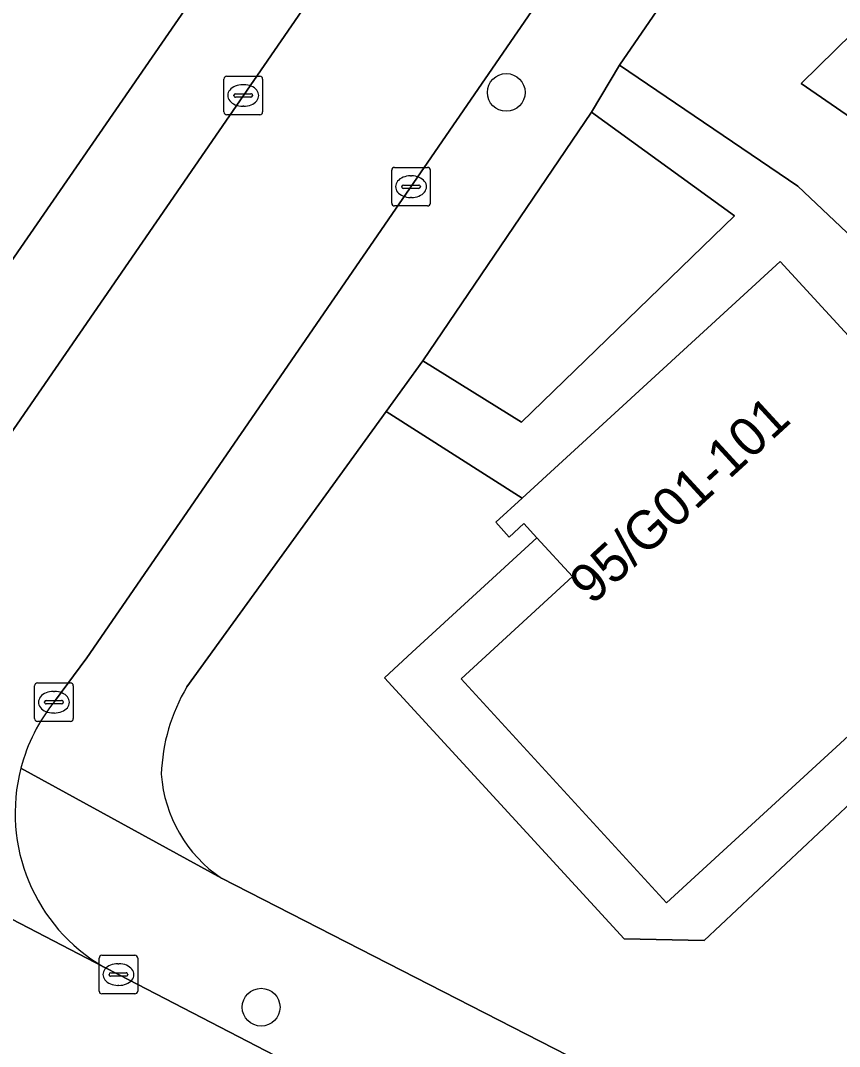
# Model space of a CAD drawing. Extents: x 160349 to 161355, y 381727 to 382854.
# Drawn here: x 160810.7 to 160831.93, y 381944.77 to 381971.35 of the extents above; entities that cross this region are included whole.
import ezdxf

# ---------------------------------------------------------------- set-up
doc = ezdxf.new("R2010")
doc.units = 0
for name, color, linetype in [('IMGEO_Boom', 7, 'Continuous'), ('IMGEO_Erf', 7, 'Continuous'), ('IMGEO_Groenvoorziening', 7, 'Continuous'), ('IMGEO_Kolk', 7, 'Continuous'), ('IMGEO_Pand', 7, 'Continuous'), ('IMGEO_Pand_nummerreeks', 7, 'Continuous'), ('IMGEO_Rijbaan_lokaal_open', 7, 'Continuous'), ('IMGEO_Voetpad_halfverhard', 7, 'Continuous'), ('IMGEO_Voetpad_open', 7, 'Continuous')]:
    doc.layers.add(name, color=color, linetype=linetype)

msp = doc.modelspace()

# ---------------------------------------------------------------- linework, layer by layer
at = {"layer": 'IMGEO_Boom'}
for centre in [(160823.294, 381969.489), (160816.941, 381945.783)]:
    msp.add_circle(centre, 0.489, dxfattribs=at)
at = {"layer": 'IMGEO_Erf'}
msp.add_lwpolyline([(160804.86, 381957.022), (160809.509, 381963.746), (160815.556, 381972.499), (160830.024, 381993.552), (160843.658, 382013.325), (160856.447, 382031.904), (160864.216, 382043.168), (160877.531, 382062.485), (160882.102, 382069.151)], dxfattribs=at)
at = {"layer": 'IMGEO_Groenvoorziening'}
for points in [[(160846.705, 382000), (160826.232, 381970.197), (160830.848, 381967.059), (160834.186, 381963.909), (160835.921, 381965.403), (160832.878, 381968.382), (160830.935, 381969.72), (160834.915, 381973.622), (160838.299, 381970.579), (160839.544, 381971.672)], [(160857.092, 381953.481), (160851.346, 381948.396), (160849.539, 381948.396), (160845.436, 381953.033), (160840.118, 381948.151), (160837.948, 381948.151), (160833.93, 381952.676), (160828.424, 381947.509), (160826.348, 381947.553), (160820.135, 381954.319), (160820.858, 381954.984), (160824.089, 381957.951), (160823.753, 381958.316), (160823.374, 381957.967), (160823.024, 381958.349), (160823.707, 381958.976), (160820.18, 381961.222), (160815.016, 381954.084)], [(160815.913, 381949.125), (160859.732, 381926.696)]]:
    msp.add_lwpolyline(points, dxfattribs=at)
msp.add_lwpolyline([(160821.136, 381962.535), (160823.689, 381960.942), (160829.211, 381966.295), (160825.506, 381968.975)], close=True, dxfattribs=at)
for centre, radius, start, end in [((160819.049, 381951.674), 4.698, 149.1372, 178.2181), ((160817.889, 381952.068), 3.544, 184.0061, 236.1227)]:
    msp.add_arc(centre, radius, start, end, dxfattribs=at)
at = {"layer": 'IMGEO_Kolk'}
for p, q in [((160815.977, 381968.985), (160815.977, 381969.837)), ((160816.052, 381969.911), (160816.904, 381969.911)), ((160816.465, 381969.691), (160816.49, 381969.691)), ((160816.978, 381969.837), (160816.978, 381968.985)), ((160816.236, 381969.405), (160816.236, 381969.417)), ((160816.279, 381969.454), (160816.677, 381969.454)), ((160816.72, 381969.417), (160816.72, 381969.405)), ((160816.674, 381969.368), (160816.276, 381969.368)), ((160816.904, 381968.911), (160816.052, 381968.911)), ((160816.488, 381969.131), (160816.463, 381969.131)), ((160820.325, 381966.621), (160820.325, 381967.473)), ((160820.4, 381967.547), (160821.252, 381967.547)), ((160820.813, 381967.327), (160820.838, 381967.327)), ((160821.326, 381967.473), (160821.326, 381966.621)), ((160820.584, 381967.041), (160820.584, 381967.053)), ((160820.627, 381967.09), (160821.025, 381967.09)), ((160821.068, 381967.053), (160821.068, 381967.041)), ((160821.022, 381967.004), (160820.624, 381967.004)), ((160820.836, 381966.767), (160820.811, 381966.767)), ((160821.252, 381966.547), (160820.4, 381966.547)), ((160811.07, 381953.261), (160811.07, 381954.113)), ((160811.145, 381954.187), (160811.997, 381954.187)), ((160812.071, 381954.113), (160812.071, 381953.261)), ((160811.372, 381953.73), (160811.77, 381953.73)), ((160811.558, 381953.967), (160811.583, 381953.967)), ((160811.329, 381953.681), (160811.329, 381953.693)), ((160811.767, 381953.644), (160811.369, 381953.644)), ((160811.813, 381953.693), (160811.813, 381953.681)), ((160811.581, 381953.407), (160811.556, 381953.407)), ((160811.997, 381953.187), (160811.145, 381953.187)), ((160812.816, 381947.128), (160813.668, 381947.128)), ((160812.741, 381946.202), (160812.741, 381947.054)), ((160813.229, 381946.908), (160813.254, 381946.908)), ((160813.742, 381947.054), (160813.742, 381946.202)), ((160813, 381946.622), (160813, 381946.634)), ((160813.438, 381946.585), (160813.04, 381946.585)), ((160813.043, 381946.671), (160813.441, 381946.671)), ((160813.484, 381946.634), (160813.484, 381946.622)), ((160813.252, 381946.348), (160813.227, 381946.348)), ((160813.668, 381946.128), (160812.816, 381946.128))]:
    msp.add_line(p, q, dxfattribs=at)
for points in [[(160815.977, 381968.985), (160815.977, 381969.837)], [(160816.052, 381969.911), (160816.904, 381969.911)], [(160816.978, 381969.837), (160816.978, 381968.985)], [(160816.904, 381968.911), (160816.052, 381968.911)], [(160820.325, 381966.621), (160820.325, 381967.473)], [(160820.4, 381967.547), (160821.252, 381967.547)], [(160821.326, 381967.473), (160821.326, 381966.621)], [(160821.252, 381966.547), (160820.4, 381966.547)], [(160811.07, 381953.261), (160811.07, 381954.113)], [(160811.145, 381954.187), (160811.997, 381954.187)], [(160812.071, 381954.113), (160812.071, 381953.261)], [(160811.997, 381953.187), (160811.145, 381953.187)], [(160812.816, 381947.128), (160813.668, 381947.128)], [(160812.741, 381946.202), (160812.741, 381947.054)], [(160813.742, 381947.054), (160813.742, 381946.202)], [(160813.668, 381946.128), (160812.816, 381946.128)]]:
    msp.add_lwpolyline(points, dxfattribs=at)
for centre, radius, start, end in [((160816.054, 381969.835), 0.0765, 91.552, 178.448), ((160816.054, 381969.835), 0.0765, 91.552, 178.448), ((160816.902, 381969.835), 0.0765, 1.552, 88.448), ((160816.902, 381969.835), 0.0765, 1.552, 88.448), ((160816.276, 381969.414), 0.0403, 85.8775, 175.7526), ((160816.681, 381969.416), 0.0386, 1.7309, 96.639), ((160816.273, 381969.404), 0.0366, 178.938, 274.7102), ((160816.677, 381969.411), 0.043, 264.8664, 352.4533), ((160816.054, 381968.987), 0.0765, 181.552, 268.448), ((160816.054, 381968.987), 0.0765, 181.552, 268.448), ((160816.902, 381968.987), 0.0765, 271.552, 358.448), ((160816.902, 381968.987), 0.0765, 271.552, 358.448), ((160820.402, 381967.471), 0.0765, 91.552, 178.448), ((160820.402, 381967.471), 0.0765, 91.552, 178.448), ((160821.25, 381967.471), 0.0765, 1.552, 88.448), ((160821.25, 381967.471), 0.0765, 1.552, 88.448), ((160820.624, 381967.05), 0.0403, 85.8775, 175.7526), ((160820.621, 381967.04), 0.0366, 178.938, 274.7102), ((160821.025, 381967.047), 0.043, 264.8664, 352.4533), ((160821.029, 381967.052), 0.0386, 1.7309, 96.639), ((160820.402, 381966.623), 0.0765, 181.552, 268.448), ((160820.402, 381966.623), 0.0765, 181.552, 268.448), ((160821.25, 381966.623), 0.0765, 271.552, 358.448), ((160821.25, 381966.623), 0.0765, 271.552, 358.448), ((160811.147, 381954.111), 0.0765, 91.552, 178.448), ((160811.147, 381954.111), 0.0765, 91.552, 178.448), ((160811.995, 381954.111), 0.0765, 1.552, 88.448), ((160811.995, 381954.111), 0.0765, 1.552, 88.448), ((160811.369, 381953.69), 0.0403, 85.8775, 175.7526), ((160811.774, 381953.692), 0.0386, 1.7309, 96.639), ((160811.366, 381953.68), 0.0366, 178.938, 274.7102), ((160811.77, 381953.687), 0.043, 264.8664, 352.4533), ((160811.147, 381953.263), 0.0765, 181.552, 268.448), ((160811.147, 381953.263), 0.0765, 181.552, 268.448), ((160811.995, 381953.263), 0.0765, 271.552, 358.448), ((160811.995, 381953.263), 0.0765, 271.552, 358.448), ((160812.818, 381947.052), 0.0765, 91.552, 178.448), ((160812.818, 381947.052), 0.0765, 91.552, 178.448), ((160813.666, 381947.052), 0.0765, 1.552, 88.448), ((160813.666, 381947.052), 0.0765, 1.552, 88.448), ((160813.04, 381946.631), 0.0403, 85.8775, 175.7526), ((160813.037, 381946.621), 0.0366, 178.938, 274.7102), ((160813.441, 381946.628), 0.043, 264.8664, 352.4533), ((160813.445, 381946.633), 0.0386, 1.7309, 96.639), ((160812.818, 381946.204), 0.0765, 181.552, 268.448), ((160812.818, 381946.204), 0.0765, 181.552, 268.448), ((160813.666, 381946.204), 0.0765, 271.552, 358.448), ((160813.666, 381946.204), 0.0765, 271.552, 358.448)]:
    msp.add_arc(centre, radius, start, end, dxfattribs=at)
for centre, major_axis, ratio, start_param, end_param in [((160816.464, 381969.411), (-0.387, 0.002), 0.722429, 4.712389, 7.853982), ((160816.489, 381969.411), (-0.39, 0.002), 0.717154, 1.570796, 4.712389), ((160820.812, 381967.047), (-0.387, 0.002), 0.722429, 4.712389, 7.853982), ((160820.837, 381967.047), (-0.39, 0.002), 0.717154, 1.570796, 4.712389), ((160811.557, 381953.687), (-0.387, 0.002), 0.722429, 4.712389, 7.853982), ((160811.582, 381953.687), (-0.39, 0.002), 0.717154, 1.570796, 4.712389), ((160813.228, 381946.628), (-0.387, 0.002), 0.722429, 4.712389, 7.853982), ((160813.253, 381946.628), (-0.39, 0.002), 0.717154, 1.570796, 4.712389)]:
    msp.add_ellipse(centre, major_axis=major_axis, ratio=ratio, start_param=start_param, end_param=end_param, dxfattribs=at)
at = {"layer": 'IMGEO_Pand'}
msp.add_lwpolyline([(160837.325, 381957.557), (160835.488, 381959.558), (160830.39, 381965.111), (160823.707, 381958.976), (160823.024, 381958.349), (160823.374, 381957.967), (160823.753, 381958.316), (160824.089, 381957.951), (160825.013, 381956.944), (160822.124, 381954.291), (160827.449, 381948.491), (160834.045, 381954.546)], close=True, dxfattribs=at)
at = {"layer": 'IMGEO_Rijbaan_lokaal_open'}
for points in [[(160900.454, 382091.336), (160898.732, 382088.827), (160897.579, 382087.17), (160888.911, 382074.534), (160875.487, 382055.069), (160862.667, 382036.458), (160849.849, 382017.829), (160838.733, 382001.705), (160827.599, 381985.555), (160816.487, 381969.406), (160806.996, 381955.65)], [(160811.585, 381953.706), (160812.427, 381954.838), (160843.491, 382000), (160849.506, 382008.744), (160855.258, 382017.034), (160858.854, 382022.23), (160863.124, 382028.242)], [(160783.615, 381955.602), (160786.617, 381954.029), (160791.949, 381951.067), (160794.272, 381949.777), (160824.977, 381933.582), (160825.379, 381933.478), (160833.426, 381929.292), (160841.525, 381925.098), (160848.187, 381921.638), (160854.945, 381918.142), (160855.781, 381917.696), (160857.744, 381916.681), (160860.432, 381922.204), (160858.668, 381923.098), (160813.262, 381946.618), (160812.854, 381946.829), (160799.884, 381953.571), (160798.792, 381954.127), (160785.618, 381960.974)], [(160799.884, 381953.571), (160812.854, 381946.829)]]:
    msp.add_lwpolyline(points, dxfattribs=at)
for centre, radius, start, end in [((160815.185, 381950.808), 4.622, 141.1654, 165.3337), ((160815.174, 381950.812), 4.609, 165.3511, 239.7859)]:
    msp.add_arc(centre, radius, start, end, dxfattribs=at)
at = {"layer": 'IMGEO_Voetpad_halfverhard'}
msp.add_lwpolyline([(160857.211, 381955.595), (160850.598, 381949.525), (160845.599, 381954.97), (160839.118, 381949.02), (160834.045, 381954.546), (160827.449, 381948.491), (160822.124, 381954.291), (160825.013, 381956.944), (160824.089, 381957.951), (160820.858, 381954.984), (160820.135, 381954.319), (160826.348, 381947.553), (160828.424, 381947.509), (160833.93, 381952.676), (160837.948, 381948.151), (160840.118, 381948.151), (160845.436, 381953.033), (160849.539, 381948.396), (160851.346, 381948.396), (160857.092, 381953.481)], dxfattribs=at)
at = {"layer": 'IMGEO_Voetpad_open'}
for points in [[(160905.012, 382089.324), (160903.558, 382087.228), (160902.442, 382085.568), (160894.202, 382073.493), (160889.498, 382066.61), (160885.092, 382060.107), (160882.027, 382055.784), (160877.127, 382048.557), (160873.174, 382042.828), (160871.484, 382040.355), (160867.631, 382034.676), (160864.448, 382030.182), (160863.124, 382028.242), (160858.854, 382022.23), (160855.258, 382017.034), (160849.506, 382008.744), (160843.491, 382000), (160812.427, 381954.838), (160811.585, 381953.706)], [(160815.016, 381954.084), (160820.18, 381961.222), (160821.136, 381962.535), (160825.506, 381968.975), (160826.232, 381970.197), (160846.705, 382000), (160849.898, 382004.648), (160850.803, 382005.961), (160855.241, 382012.41), (160856.025, 382013.549), (160879.4, 382047.514)], [(160815.556, 381972.499), (160809.509, 381963.746), (160804.86, 381957.022), (160806.996, 381955.65), (160816.487, 381969.406), (160827.599, 381985.555)], [(160839.544, 381971.672), (160838.299, 381970.579), (160834.915, 381973.622), (160830.935, 381969.72), (160832.878, 381968.382), (160835.921, 381965.403), (160834.186, 381963.909), (160830.848, 381967.059), (160826.232, 381970.197), (160825.506, 381968.975), (160829.211, 381966.295), (160823.689, 381960.942), (160821.136, 381962.535), (160820.18, 381961.222), (160823.707, 381958.976), (160830.39, 381965.111), (160835.488, 381959.558), (160842.019, 381965.554), (160847.108, 381960.01), (160853.736, 381966.095), (160858.81, 381960.567)], [(160815.913, 381949.125), (160810.714, 381951.978)], [(160810.714, 381951.978), (160815.913, 381949.125)], [(160812.854, 381946.829), (160813.262, 381946.618), (160858.668, 381923.098), (160859.732, 381926.696), (160815.913, 381949.125)]]:
    msp.add_lwpolyline(points, dxfattribs=at)
for centre, radius, start, end in [((160819.049, 381951.674), 4.698, 149.1372, 178.2181), ((160815.185, 381950.808), 4.622, 141.1654, 165.3337), ((160815.174, 381950.812), 4.609, 165.3511, 239.7859), ((160817.889, 381952.068), 3.544, 184.0061, 236.1227)]:
    msp.add_arc(centre, radius, start, end, dxfattribs=at)

# ---------------------------------------------------------------- texts
at = {"layer": 'IMGEO_Pand_nummerreeks'}
msp.add_text('95/G01-101', height=1, rotation=42.5536, dxfattribs=at).set_placement((160825.513, 381956.181))

doc.saveas('drawing.dxf')
